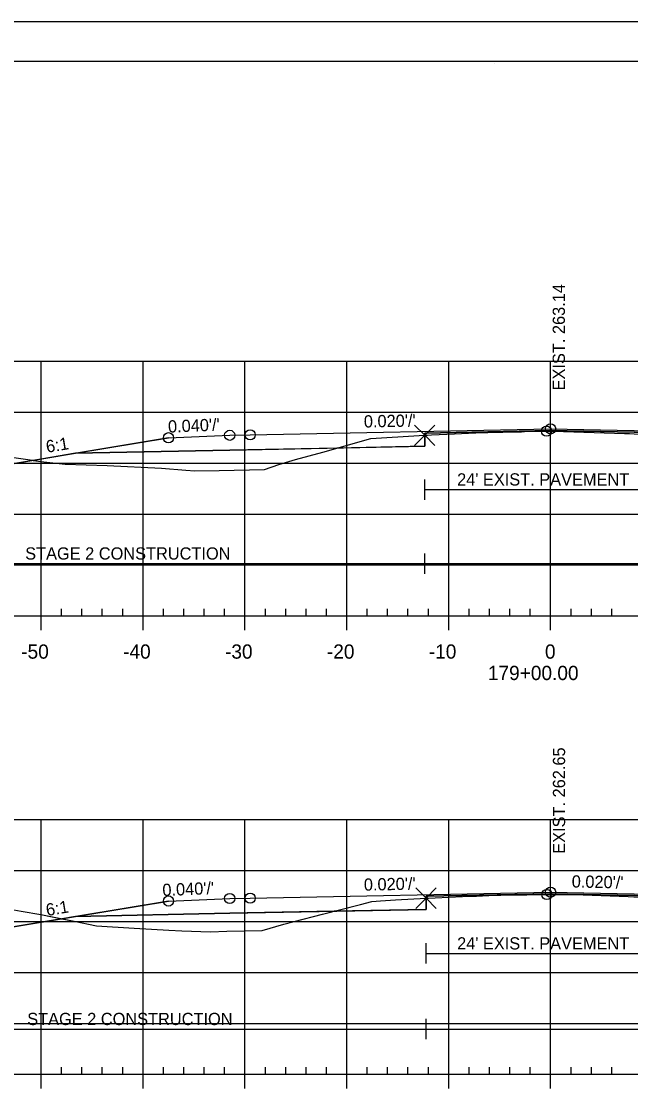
# Model space of a CAD drawing. Extents: x 1365647 to 1367999, y 387113 to 400173.
# Drawn here: x 1365842.2 to 1365901.9, y 387907.3 to 388012.7 of the extents above; entities that cross this region are included whole.
import ezdxf

# ---------------------------------------------------------------- set-up
doc = ezdxf.new("R2010")
doc.units = 0
for name, color, linetype in [('R_Alt Surface', 7, 'Continuous'), ('R_Axis', 7, 'Continuous'), ('R_Axis Annot', 7, 'Continuous'), ('R_Border', 7, 'Continuous'), ('R_Contours', 7, 'Continuous'), ('R_Exist Surface', 7, 'Continuous'), ('R_Fin Surface', 7, 'Continuous'), ('R_Fin Surface Annot', 7, 'Continuous'), ('R_Grid', 7, 'Continuous'), ('R_No Plot', 7, 'Continuous'), ('R_Proposed Const Limits', 7, 'Continuous'), ('R_Water', 7, 'Continuous'), ('R_Xsect Elev', 7, 'Continuous')]:
    doc.layers.add(name, color=color, linetype=linetype)

msp = doc.modelspace()

# ---------------------------------------------------------------- linework, layer by layer
at = {"layer": 'R_Alt Surface'}
for points in [[(1365847.47, 387970.36), (1365862.59, 387970.66), (1365881.74, 387971.05), (1365881.74, 387972.33), (1365894.09, 387972.58), (1365905.57, 387972.35), (1365905.57, 387971.06), (1365925.59, 387970.66), (1365940.72, 387970.36)], [(1365847.47, 387924.88), (1365862.59, 387925.19), (1365881.86, 387925.57), (1365881.86, 387926.86), (1365894.09, 387927.1), (1365905.56, 387926.88), (1365905.56, 387925.59), (1365925.59, 387925.19), (1365940.72, 387924.88)]]:
    msp.add_lwpolyline(points, dxfattribs=at)
at = {"layer": 'R_Axis'}
for p, q in [((1365846.09, 387954.39), (1365846.09, 387955.09)), ((1365848.09, 387954.39), (1365848.09, 387955.09)), ((1365850.09, 387954.39), (1365850.09, 387955.09)), ((1365852.09, 387954.39), (1365852.09, 387955.09)), ((1365856.09, 387954.39), (1365856.09, 387955.09)), ((1365858.09, 387954.39), (1365858.09, 387955.09)), ((1365860.09, 387954.39), (1365860.09, 387955.09)), ((1365862.09, 387954.39), (1365862.09, 387955.09)), ((1365866.09, 387954.39), (1365866.09, 387955.09)), ((1365868.09, 387954.39), (1365868.09, 387955.09)), ((1365870.09, 387954.39), (1365870.09, 387955.09)), ((1365872.09, 387954.39), (1365872.09, 387955.09)), ((1365876.09, 387954.39), (1365876.09, 387955.09)), ((1365878.09, 387954.39), (1365878.09, 387955.09)), ((1365880.09, 387954.39), (1365880.09, 387955.09)), ((1365882.09, 387954.39), (1365882.09, 387955.09)), ((1365886.09, 387954.39), (1365886.09, 387955.09)), ((1365888.09, 387954.39), (1365888.09, 387955.09)), ((1365890.09, 387954.39), (1365890.09, 387955.09)), ((1365892.09, 387954.39), (1365892.09, 387955.09)), ((1365896.09, 387954.39), (1365896.09, 387955.09)), ((1365898.09, 387954.39), (1365898.09, 387955.09)), ((1365900.09, 387954.39), (1365900.09, 387955.09)), ((1365749.09, 387954.39), (1366039.09, 387954.39)), ((1365844.09, 387952.99), (1365844.09, 387954.39)), ((1365854.09, 387952.99), (1365854.09, 387954.39)), ((1365864.09, 387952.99), (1365864.09, 387954.39)), ((1365874.09, 387952.99), (1365874.09, 387954.39)), ((1365884.09, 387952.99), (1365884.09, 387954.39)), ((1365894.09, 387952.99), (1365894.09, 387954.39)), ((1365749.09, 387909.39), (1366039.09, 387909.39)), ((1365844.09, 387907.99), (1365844.09, 387909.39)), ((1365846.09, 387909.39), (1365846.09, 387910.09)), ((1365848.09, 387909.39), (1365848.09, 387910.09)), ((1365850.09, 387909.39), (1365850.09, 387910.09)), ((1365852.09, 387909.39), (1365852.09, 387910.09)), ((1365854.09, 387907.99), (1365854.09, 387909.39)), ((1365856.09, 387909.39), (1365856.09, 387910.09)), ((1365858.09, 387909.39), (1365858.09, 387910.09)), ((1365860.09, 387909.39), (1365860.09, 387910.09)), ((1365862.09, 387909.39), (1365862.09, 387910.09)), ((1365864.09, 387907.99), (1365864.09, 387909.39)), ((1365866.09, 387909.39), (1365866.09, 387910.09)), ((1365868.09, 387909.39), (1365868.09, 387910.09)), ((1365870.09, 387909.39), (1365870.09, 387910.09)), ((1365872.09, 387909.39), (1365872.09, 387910.09)), ((1365874.09, 387907.99), (1365874.09, 387909.39)), ((1365876.09, 387909.39), (1365876.09, 387910.09)), ((1365878.09, 387909.39), (1365878.09, 387910.09)), ((1365880.09, 387909.39), (1365880.09, 387910.09)), ((1365882.09, 387909.39), (1365882.09, 387910.09)), ((1365884.09, 387907.99), (1365884.09, 387909.39)), ((1365886.09, 387909.39), (1365886.09, 387910.09)), ((1365888.09, 387909.39), (1365888.09, 387910.09)), ((1365890.09, 387909.39), (1365890.09, 387910.09)), ((1365892.09, 387909.39), (1365892.09, 387910.09)), ((1365894.09, 387907.99), (1365894.09, 387909.39)), ((1365896.09, 387909.39), (1365896.09, 387910.09)), ((1365898.09, 387909.39), (1365898.09, 387910.09)), ((1365900.09, 387909.39), (1365900.09, 387910.09))]:
    msp.add_line(p, q, dxfattribs=at)
at = {"layer": 'R_Border'}
for p, q in [((1365736.09, 388008.85), (1366052.27, 388008.85)), ((1365888.61, 388008.59), (1365888.61, 388008.59)), ((1365888.61, 388008.59), (1365888.61, 388008.59))]:
    msp.add_line(p, q, dxfattribs=at)
at = {"layer": 'R_Contours'}
for points in [[(1365881.74, 387972.13), (1365881.99, 387972.14), (1365882.39, 387972.16), (1365884.66, 387972.25), (1365887.45, 387972.38), (1365887.91, 387972.4), (1365890.87, 387972.46), (1365891.23, 387972.47), (1365891.51, 387972.48), (1365893.66, 387972.54), (1365893.69, 387972.53), (1365893.81, 387972.54), (1365894.37, 387972.52), (1365901.35, 387972.31), (1365901.83, 387972.3), (1365902.29, 387972.28), (1365905.55, 387972.09), (1365905.57, 387972.09), (1365905.57, 387972.35), (1365894.09, 387972.58), (1365881.74, 387972.33)], [(1365824.75, 387971.49), (1365827.16, 387971.53), (1365829.05, 387971.52), (1365829.55, 387971.53), (1365832.38, 387971.24), (1365835.65, 387970.78), (1365837.08, 387970.62), (1365840.06, 387970.14), (1365842.77, 387969.75), (1365843.29, 387969.66), (1365834.59, 387968.21)], [(1365873.12, 387970.87), (1365876.43, 387971.81), (1365881.19, 387972.09), (1365881.74, 387972.13), (1365881.74, 387971.05)], [(1365843.29, 387969.66), (1365844.35, 387969.5), (1365846.44, 387969.29), (1365850.58, 387969.14), (1365855.9, 387968.88), (1365858.28, 387968.69), (1365859.18, 387968.63), (1365861.56, 387968.65), (1365866, 387968.76), (1365867.4, 387969.25), (1365869.05, 387969.74), (1365871.72, 387970.48), (1365873.12, 387970.87), (1365862.59, 387970.66), (1365847.47, 387970.36)], [(1365824.79, 387926), (1365830.09, 387925.92), (1365830.57, 387925.98), (1365833.22, 387926.26), (1365836.98, 387925.97), (1365839.92, 387925.79), (1365842.14, 387925.4), (1365844.04, 387925.08), (1365846.1, 387924.66), (1365834.59, 387922.74)], [(1365872.84, 387925.39), (1365875.44, 387926.05), (1365876.55, 387926.36), (1365877.4, 387926.42), (1365878.86, 387926.5), (1365881.86, 387926.68), (1365881.86, 387925.57)], [(1365881.86, 387926.68), (1365882.1, 387926.69), (1365882.75, 387926.72), (1365885.44, 387926.83), (1365886.82, 387926.89), (1365888.03, 387926.94), (1365889.2, 387926.96), (1365891.76, 387927.02), (1365892.42, 387927.04), (1365893.69, 387927.04), (1365893.71, 387927.04), (1365894.99, 387927.05), (1365895.82, 387927.03), (1365897.27, 387926.99), (1365901.7, 387926.84), (1365903.33, 387926.75), (1365905.56, 387926.63), (1365905.56, 387926.88), (1365894.09, 387927.1), (1365881.86, 387926.86)], [(1365846.1, 387924.66), (1365847.32, 387924.41), (1365849.53, 387923.96), (1365853.21, 387923.72), (1365856.62, 387923.53), (1365857.88, 387923.46), (1365860.7, 387923.37), (1365862.32, 387923.43), (1365865.78, 387923.5), (1365867.91, 387924.12), (1365868.92, 387924.39), (1365871.7, 387925.1), (1365872.84, 387925.39), (1365862.59, 387925.19), (1365847.47, 387924.88)]]:
    msp.add_lwpolyline(points, close=True, dxfattribs=at)
at = {"layer": 'R_Exist Surface'}
for points in [[(1365840.06, 387970.14), (1365842.77, 387969.75), (1365844.35, 387969.5), (1365846.44, 387969.29), (1365850.58, 387969.14), (1365855.9, 387968.88), (1365858.28, 387968.69), (1365859.18, 387968.63), (1365861.56, 387968.65), (1365866, 387968.76), (1365867.4, 387969.25), (1365869.05, 387969.74), (1365871.72, 387970.48), (1365876.43, 387971.81), (1365881.19, 387972.09), (1365881.74, 387972.13), (1365881.99, 387972.14), (1365882.39, 387972.16), (1365884.66, 387972.25), (1365887.45, 387972.38), (1365887.91, 387972.4), (1365890.87, 387972.46), (1365891.23, 387972.47), (1365891.51, 387972.48), (1365893.66, 387972.54), (1365893.69, 387972.53), (1365893.81, 387972.54), (1365894.37, 387972.52), (1365901.35, 387972.31), (1365901.83, 387972.3), (1365902.29, 387972.28)], [(1365842.14, 387925.4), (1365844.04, 387925.08), (1365847.32, 387924.41), (1365849.53, 387923.96), (1365853.21, 387923.72), (1365856.62, 387923.53), (1365857.88, 387923.46), (1365860.7, 387923.37), (1365862.32, 387923.43), (1365865.78, 387923.5), (1365867.91, 387924.12), (1365868.92, 387924.39), (1365871.7, 387925.1), (1365875.44, 387926.05), (1365876.55, 387926.36), (1365877.4, 387926.42), (1365878.86, 387926.5), (1365881.86, 387926.68), (1365882.1, 387926.69), (1365882.75, 387926.72), (1365885.44, 387926.83), (1365886.82, 387926.89), (1365888.03, 387926.94), (1365889.2, 387926.96), (1365891.76, 387927.02), (1365892.42, 387927.04), (1365893.69, 387927.04), (1365893.71, 387927.04), (1365894.99, 387927.05), (1365895.82, 387927.03), (1365897.27, 387926.99), (1365901.7, 387926.84), (1365903.33, 387926.75)]]:
    msp.add_lwpolyline(points, dxfattribs=at)
at = {"layer": 'R_Fin Surface'}
for points in [[(1365824.75, 387971.49), (1365834.59, 387968.21), (1365847.47, 387970.36), (1365856.59, 387971.88), (1365862.59, 387972.12), (1365864.59, 387972.16), (1365894.09, 387972.75), (1365923.59, 387972.16), (1365925.59, 387972.12), (1365931.59, 387971.88), (1365940.72, 387970.36), (1365953.59, 387968.21), (1365958.91, 387969.99)], [(1365856.59, 387971.88), (1365862.59, 387972.12), (1365864.59, 387972.16), (1365894.09, 387972.75), (1365923.59, 387972.16), (1365925.59, 387972.12), (1365931.59, 387971.88)], [(1365824.79, 387926), (1365834.59, 387922.74), (1365847.47, 387924.88), (1365856.59, 387926.4), (1365862.59, 387926.64), (1365864.59, 387926.68), (1365894.09, 387927.27), (1365923.59, 387926.68), (1365925.59, 387926.64), (1365931.59, 387926.4), (1365940.72, 387924.88), (1365953.59, 387922.74), (1365961.3, 387925.31)], [(1365856.59, 387926.4), (1365862.59, 387926.64), (1365864.59, 387926.68), (1365894.09, 387927.27), (1365923.59, 387926.68), (1365925.59, 387926.64), (1365931.59, 387926.4)]]:
    msp.add_lwpolyline(points, dxfattribs=at)
at = {"layer": 'R_Grid'}
for p, q in [((1365749.09, 387979.39), (1366039.09, 387979.39)), ((1365844.09, 387954.39), (1365844.09, 387979.39)), ((1365854.09, 387954.39), (1365854.09, 387979.39)), ((1365864.09, 387954.39), (1365864.09, 387979.39)), ((1365874.09, 387954.39), (1365874.09, 387979.39)), ((1365884.09, 387954.39), (1365884.09, 387979.39)), ((1365894.09, 387954.39), (1365894.09, 387979.39)), ((1365749.09, 387974.39), (1366039.09, 387974.39)), ((1365749.09, 387969.39), (1366039.09, 387969.39)), ((1365749.09, 387964.39), (1366039.09, 387964.39)), ((1365749.09, 387959.39), (1366039.09, 387959.39)), ((1365749.09, 387954.39), (1366039.09, 387954.39)), ((1365749.09, 387934.39), (1366039.09, 387934.39)), ((1365844.09, 387909.39), (1365844.09, 387934.39)), ((1365854.09, 387909.39), (1365854.09, 387934.39)), ((1365864.09, 387909.39), (1365864.09, 387934.39)), ((1365874.09, 387909.39), (1365874.09, 387934.39)), ((1365884.09, 387909.39), (1365884.09, 387934.39)), ((1365894.09, 387909.39), (1365894.09, 387934.39)), ((1365749.09, 387929.39), (1366039.09, 387929.39)), ((1365749.09, 387924.39), (1366039.09, 387924.39)), ((1365749.09, 387919.39), (1366039.09, 387919.39)), ((1365749.09, 387914.39), (1366039.09, 387914.39)), ((1365749.09, 387909.39), (1366039.09, 387909.39))]:
    msp.add_line(p, q, dxfattribs=at)
at = {"layer": 'R_No Plot'}
msp.add_line((1365723.69, 388012.75), (1366057.03, 388012.75), dxfattribs=at)
msp.add_lwpolyline([(1365723.69, 388012.75), (1366057.03, 388012.75), (1366057.03, 387799.41), (1365723.69, 387799.41)], close=True, dxfattribs=at)
for points in [[(1365881.74, 387972.13), (1365880.74, 387973.13), (1365881.74, 387972.13), (1365880.74, 387971.13), (1365881.74, 387972.13), (1365882.74, 387971.13), (1365881.74, 387972.13), (1365882.74, 387973.13)], [(1365881.86, 387926.68), (1365880.86, 387927.68), (1365881.86, 387926.68), (1365880.86, 387925.68), (1365881.86, 387926.68), (1365882.86, 387925.68), (1365881.86, 387926.68), (1365882.86, 387927.68)]]:
    msp.add_lwpolyline(points, dxfattribs=at)
for centre in [(1365862.59, 387972.12), (1365862.59, 387972.12), (1365862.59, 387972.12), (1365862.59, 387972.12), (1365862.59, 387972.12), (1365864.59, 387972.16), (1365864.59, 387972.16), (1365864.59, 387972.16), (1365864.59, 387972.16), (1365864.59, 387972.16), (1365893.69, 387972.53), (1365894.09, 387972.75), (1365894.09, 387972.75), (1365894.09, 387972.75), (1365894.09, 387972.75), (1365894.09, 387972.75), (1365856.59, 387971.88), (1365856.59, 387971.88), (1365856.59, 387971.88), (1365856.59, 387971.88), (1365856.59, 387971.88), (1365893.71, 387927.04), (1365894.09, 387927.27), (1365894.09, 387927.27), (1365894.09, 387927.27), (1365894.09, 387927.27), (1365894.09, 387927.27), (1365856.59, 387926.4), (1365856.59, 387926.4), (1365856.59, 387926.4), (1365856.59, 387926.4), (1365856.59, 387926.4), (1365862.59, 387926.64), (1365862.59, 387926.64), (1365862.59, 387926.64), (1365862.59, 387926.64), (1365862.59, 387926.64), (1365864.59, 387926.68), (1365864.59, 387926.68), (1365864.59, 387926.68), (1365864.59, 387926.68), (1365864.59, 387926.68)]:
    msp.add_circle(centre, 0.5, dxfattribs=at)
at = {"layer": 'R_Proposed Const Limits'}
for points in [[(1365856.59, 387971.88), (1365834.59, 387968.21), (1365824.75, 387971.49)], [(1365856.59, 387926.4), (1365834.59, 387922.74), (1365824.79, 387926)]]:
    msp.add_lwpolyline(points, dxfattribs=at)
at = {"layer": 'R_Water'}
for p, q in [((1365881.74, 387965.79), (1365881.74, 387967.79)), ((1365881.74, 387966.79), (1365905.57, 387966.79)), ((1365881.74, 387958.52), (1365881.74, 387960.52)), ((1365824.75, 387959.52), (1365881.74, 387959.52)), ((1365881.74, 387959.52), (1365958.91, 387959.52)), ((1365881.86, 387920.25), (1365881.86, 387922.25)), ((1365881.86, 387921.25), (1365905.56, 387921.25)), ((1365881.86, 387912.82), (1365881.86, 387914.82)), ((1365824.79, 387913.82), (1365881.86, 387913.82)), ((1365881.86, 387913.82), (1365961.3, 387913.82))]:
    msp.add_line(p, q, dxfattribs=at)

# ---------------------------------------------------------------- texts
at = {"layer": 'R_Axis Annot'}
for s, p in [('-50', (1365842.13, 387950.19)), ('-40', (1365852.13, 387950.19)), ('-30', (1365862.13, 387950.19)), ('-20', (1365872.13, 387950.19)), ('-10', (1365882.13, 387950.19)), ('0', (1365893.53, 387950.19)), ('179+00.00', (1365887.93, 387948.09))]:
    msp.add_text(s, height=1.4, dxfattribs=at).set_placement(p)
at = {"layer": 'R_Fin Surface Annot'}
for s, rotation, p in [("0.040'/'", 2.2905, (1365856.56, 387972.38)), ("0.020'/'", 1.1458, (1365875.77, 387972.88)), ("0.020'/'", 1.1458, (1365875.77, 387972.88)), ('6:1', 9.4623, (1365844.66, 387970.4)), ('6:1', 9.4631, (1365844.66, 387970.4)), ("0.040'/'", 2.2906, (1365856.01, 387926.88)), ("0.040'/'", 2.2905, (1365856.01, 387926.88)), ("0.020'/'", 1.1458, (1365875.77, 387927.41)), ("0.020'/'", 1.1458, (1365875.77, 387927.41)), ("0.020'/'", 358.8543, (1365896.15, 387927.73)), ('6:1', 9.4623, (1365844.66, 387924.92)), ('6:1', 9.4635, (1365844.66, 387924.92))]:
    msp.add_text(s, height=1.2, rotation=rotation, dxfattribs=at).set_placement(p)
at = {"layer": 'R_Water'}
for s, p in [("24' EXIST. PAVEMENT", (1365884.91, 387967.19)), ('STAGE 2 CONSTRUCTION', (1365842.52, 387959.92)), ("24' EXIST. PAVEMENT", (1365884.91, 387921.64)), ('STAGE 2 CONSTRUCTION', (1365842.72, 387914.22))]:
    msp.add_text(s, height=1.2, dxfattribs=at).set_placement(p)
at = {"layer": 'R_Xsect Elev'}
for s, p in [('EXIST. 263.14', (1365895.49, 387976.53)), ('EXIST. 262.65', (1365895.51, 387931.04))]:
    msp.add_text(s, height=1.2, rotation=90, dxfattribs=at).set_placement(p)

doc.saveas('drawing.dxf')
